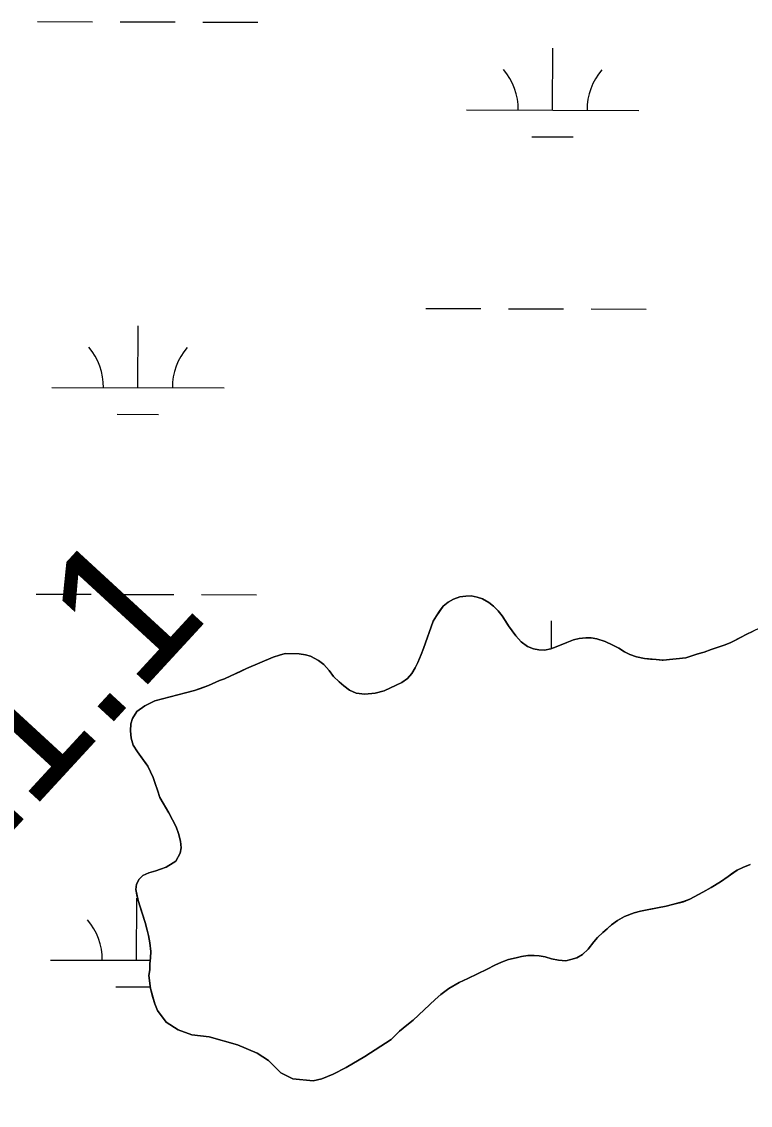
# Model space of a CAD drawing. Extents: x 3180038 to 3217926, y 922069 to 947485.
# Drawn here: x 3208139 to 3208562, y 939646 to 940275 of the extents above; entities that cross this region are included whole.
import ezdxf

# ---------------------------------------------------------------- set-up
doc = ezdxf.new("R2010")
doc.units = 0
for name, color, linetype in [('V-RIVR-RANG-IDEN', 7, 'Continuous'), ('V-SITE-VEGE', 7, 'Continuous'), ('V-TOPO-SHOR', 7, 'Continuous'), ('V-WETL-SWMP', 7, 'Continuous')]:
    doc.layers.add(name, color=color, linetype=linetype)

msp = doc.modelspace()

# ---------------------------------------------------------------- linework, layer by layer
at = {"layer": 'V-SITE-VEGE'}
for p, q in [((3208393.75, 939941.3), (3208390.05, 939940.01)), ((3208397.27, 939941.75), (3208393.75, 939941.3)), ((3208400.46, 939941.87), (3208397.27, 939941.75)), ((3208403.79, 939941.15), (3208400.46, 939941.87)), ((3208406.96, 939940.09), (3208403.79, 939941.15)), ((3208384.12, 939935.91), (3208380.18, 939930.27)), ((3208387, 939938.21), (3208384.12, 939935.91)), ((3208390.05, 939940.01), (3208387, 939938.21)), ((3208410.62, 939938.03), (3208406.96, 939940.09)), ((3208413.43, 939935.81), (3208410.62, 939938.03)), ((3208416.07, 939933.09), (3208413.43, 939935.81)), ((3208380.18, 939930.27), (3208378.29, 939927.12)), ((3208418.38, 939930.21), (3208416.07, 939933.09)), ((3208422.14, 939924.46), (3208418.38, 939930.21)), ((3208378.29, 939927.12), (3208372.7, 939911.29)), ((3208424.27, 939921.58), (3208422.14, 939924.46)), ((3208567.86, 939923.14), (3208560.1, 939919.4)), ((3208426.25, 939918.7), (3208424.27, 939921.58)), ((3208429.37, 939915.14), (3208426.25, 939918.7)), ((3208459.88, 939916.2), (3208455.84, 939914.75)), ((3208463.07, 939916.99), (3208459.88, 939916.2)), ((3208466.93, 939917.43), (3208463.07, 939916.99)), ((3208470.12, 939917.55), (3208466.93, 939917.43)), ((3208473.29, 939916.84), (3208470.12, 939917.55)), ((3208478.13, 939915.26), (3208473.29, 939916.84)), ((3208557.23, 939917.77), (3208551.15, 939914.68)), ((3208560.1, 939919.4), (3208557.23, 939917.77)), ((3208372.7, 939911.29), (3208369.4, 939903.13)), ((3208433.02, 939912.41), (3208429.37, 939915.14)), ((3208436.52, 939911.01), (3208433.02, 939912.41)), ((3208439.69, 939910.46), (3208436.52, 939911.01)), ((3208442.87, 939910.25), (3208439.69, 939910.46)), ((3208446.57, 939911.03), (3208442.87, 939910.25)), ((3208449.77, 939912.16), (3208446.57, 939911.03)), ((3208455.84, 939914.75), (3208449.77, 939912.16)), ((3208486.11, 939911.45), (3208478.13, 939915.26)), ((3208489.43, 939909.39), (3208486.11, 939911.45)), ((3208492.59, 939907.84), (3208489.43, 939909.39)), ((3208539.7, 939910.66), (3208535.66, 939909.21)), ((3208543.74, 939911.94), (3208539.7, 939910.66)), ((3208547.95, 939913.39), (3208543.74, 939911.94)), ((3208551.15, 939914.68), (3208547.95, 939913.39)), ((3208285.35, 939906.21), (3208270, 939899.57)), ((3208292.41, 939908.29), (3208285.35, 939906.21)), ((3208300.45, 939908.17), (3208292.41, 939908.29)), ((3208304.13, 939907.61), (3208300.45, 939908.17)), ((3208307.13, 939906.73), (3208304.13, 939907.61)), ((3208311.79, 939904.32), (3208307.13, 939906.73)), ((3208314.77, 939901.92), (3208311.79, 939904.32)), ((3208369.4, 939903.13), (3208367.84, 939899.97)), ((3208496.42, 939906.44), (3208492.59, 939907.84)), ((3208501.09, 939905.37), (3208496.42, 939906.44)), ((3208507.79, 939904.93), (3208501.09, 939905.37)), ((3208511.97, 939904.54), (3208507.79, 939904.93)), ((3208525.06, 939905.85), (3208511.97, 939904.54)), ((3208535.66, 939909.21), (3208525.06, 939905.85)), ((3208270, 939899.57), (3208257.19, 939893.73)), ((3208317.9, 939898.53), (3208314.77, 939901.92)), ((3208320.53, 939894.97), (3208317.9, 939898.53)), ((3208365.95, 939896.81), (3208363.39, 939893.83)), ((3208367.84, 939899.97), (3208365.95, 939896.81)), ((3208254.32, 939892.6), (3208247.92, 939889.85)), ((3208257.19, 939893.73), (3208254.32, 939892.6)), ((3208323.67, 939891.91), (3208320.53, 939894.97)), ((3208326.48, 939889.52), (3208323.67, 939891.91)), ((3208360.18, 939891.54), (3208349.89, 939886.66)), ((3208363.39, 939893.83), (3208360.18, 939891.54)), ((3208239.66, 939886.79), (3208216.63, 939880.93)), ((3208247.92, 939889.85), (3208239.66, 939886.79)), ((3208329.79, 939886.96), (3208326.48, 939889.52)), ((3208333.62, 939885.4), (3208329.79, 939886.96)), ((3208338.64, 939884.82), (3208333.62, 939885.4)), ((3208344.67, 939885.24), (3208338.64, 939884.82)), ((3208349.89, 939886.66), (3208344.67, 939885.24)), ((3208210.89, 939878), (3208206.32, 939874.72)), ((3208216.63, 939880.93), (3208210.89, 939878)), ((3208206.32, 939874.72), (3208203.74, 939870.57)), ((3208202.69, 939867.4), (3208202.63, 939863.38)), ((3208203.74, 939870.57), (3208202.69, 939867.4)), ((3208202.63, 939863.38), (3208202.91, 939859.19)), ((3208202.91, 939859.19), (3208204.19, 939855.15)), ((3208204.19, 939855.15), (3208206.64, 939851.26)), ((3208206.64, 939851.26), (3208212.55, 939842.96)), ((3208212.55, 939842.96), (3208215.8, 939836.38)), ((3208215.8, 939836.38), (3208219.65, 939824.77)), ((3208219.65, 939824.77), (3208224.88, 939815.81)), ((3208224.88, 939815.81), (3208229.11, 939807.54)), ((3208229.11, 939807.54), (3208230.4, 939803.84)), ((3208230.4, 939803.84), (3208231.5, 939799.3)), ((3208231.5, 939799.3), (3208231.95, 939795.44)), ((3208231.4, 939792.26), (3208228.82, 939787.78)), ((3208231.95, 939795.44), (3208231.4, 939792.26)), ((3208223.24, 939784.18), (3208217.18, 939782.09)), ((3208228.82, 939787.78), (3208223.24, 939784.18)), ((3208554.89, 939782.45), (3208558.1, 939783.91)), ((3208558.1, 939783.91), (3208562.48, 939785.69)), ((3208207.56, 939777.21), (3208206.01, 939774.38)), ((3208209.76, 939779.35), (3208207.56, 939777.21)), ((3208213.14, 939780.98), (3208209.76, 939779.35)), ((3208217.18, 939782.09), (3208213.14, 939780.98)), ((3208545.08, 939775.73), (3208554.89, 939782.45)), ((3208206.01, 939774.38), (3208205.62, 939771.2)), ((3208205.62, 939771.2), (3208207.04, 939764.82)), ((3208534.94, 939769.68), (3208539.83, 939772.46)), ((3208539.83, 939772.46), (3208545.08, 939775.73)), ((3208207.04, 939764.82), (3208211.04, 939752.03)), ((3208523.63, 939764.15), (3208527.34, 939765.61)), ((3208527.34, 939765.61), (3208534.94, 939769.68)), ((3208495.06, 939757.71), (3208498.76, 939758.66)), ((3208498.76, 939758.66), (3208508.5, 939760.53)), ((3208508.5, 939760.53), (3208517.24, 939762.41)), ((3208517.24, 939762.41), (3208523.63, 939764.15)), ((3208211.04, 939752.03), (3208212.31, 939747.65)), ((3208481.89, 939750.7), (3208485.27, 939753.16)), ((3208485.27, 939753.16), (3208489.33, 939755.45)), ((3208489.33, 939755.45), (3208495.06, 939757.71)), ((3208212.31, 939747.65), (3208213.1, 939744.46)), ((3208473.74, 939743.28), (3208476.8, 939746.25)), ((3208476.8, 939746.25), (3208481.89, 939750.7)), ((3208213.1, 939744.46), (3208213.88, 939740.26)), ((3208213.88, 939740.26), (3208214.31, 939735.23)), ((3208468.28, 939736.49), (3208473.74, 939743.28)), ((3208214.31, 939735.23), (3208214.25, 939731.54)), ((3208461.67, 939731.57), (3208465.05, 939733.53)), ((3208465.05, 939733.53), (3208468.28, 939736.49)), ((3208213.86, 939728.03), (3208213.81, 939724.51)), ((3208214.25, 939731.54), (3208213.86, 939728.03)), ((3208409.64, 939724.97), (3208414.03, 939727.25)), ((3208414.03, 939727.25), (3208418.08, 939729.03)), ((3208418.08, 939729.03), (3208422.12, 939730.48)), ((3208422.12, 939730.48), (3208429.69, 939732.21)), ((3208429.69, 939732.21), (3208433.21, 939732.83)), ((3208433.21, 939732.83), (3208436.9, 939732.94)), ((3208436.9, 939732.94), (3208439.91, 939732.73)), ((3208439.91, 939732.73), (3208443.42, 939732.01)), ((3208443.42, 939732.01), (3208447.09, 939730.94)), ((3208447.09, 939730.94), (3208451.1, 939730.22)), ((3208451.1, 939730.22), (3208455.28, 939729.82)), ((3208455.28, 939729.82), (3208458.3, 939730.45)), ((3208458.3, 939730.45), (3208461.67, 939731.57)), ((3208213.81, 939724.51), (3208213.26, 939721.17)), ((3208213.26, 939721.17), (3208214.15, 939713.79)), ((3208393.45, 939717.17), (3208409.64, 939724.97)), ((3208387.37, 939713.74), (3208393.45, 939717.17)), ((3208214.15, 939713.79), (3208216.7, 939704.7)), ((3208379.57, 939707.32), (3208382.79, 939710.12)), ((3208382.79, 939710.12), (3208387.37, 939713.74)), ((3208216.7, 939704.7), (3208218.32, 939700.99)), ((3208366.66, 939695.28), (3208379.57, 939707.32)), ((3208218.32, 939700.99), (3208223.25, 939694.22)), ((3208362.93, 939692.32), (3208366.66, 939695.28)), ((3208223.25, 939694.22), (3208230.21, 939689.59)), ((3208230.21, 939689.59), (3208238.21, 939686.8)), ((3208358.86, 939688.86), (3208362.93, 939692.32)), ((3208238.21, 939686.8), (3208248.22, 939685.55)), ((3208248.22, 939685.55), (3208264.74, 939680.95)), ((3208338.71, 939674.25), (3208353.93, 939684.08)), ((3208353.93, 939684.08), (3208358.86, 939688.86)), ((3208264.74, 939680.95), (3208276.08, 939676.19)), ((3208276.08, 939676.19), (3208282.72, 939671.9)), ((3208282.72, 939671.9), (3208289.82, 939664.76)), ((3208327.72, 939667.88), (3208338.71, 939674.25)), ((3208289.82, 939664.76), (3208296.8, 939661.14)), ((3208313.72, 939661.22), (3208320.29, 939663.97)), ((3208320.29, 939663.97), (3208327.72, 939667.88)), ((3208296.8, 939661.14), (3208308.68, 939659.96)), ((3208308.68, 939659.96), (3208313.72, 939661.22))]:
    msp.add_line(p, q, dxfattribs=at)
at = {"layer": 'V-TOPO-SHOR'}
for points in [[(3208231.4, 939792.26), (3208231.95, 939795.44), (3208231.5, 939799.3), (3208230.4, 939803.84), (3208229.11, 939807.54), (3208224.88, 939815.81), (3208219.65, 939824.77), (3208218.2, 939828.98), (3208216.92, 939832.85), (3208215.8, 939836.38), (3208212.55, 939842.96), (3208209.6, 939847.2), (3208206.64, 939851.26), (3208204.19, 939855.15), (3208202.91, 939859.19), (3208202.63, 939863.38), (3208202.69, 939867.4), (3208203.74, 939870.57), (3208206.32, 939874.72), (3208210.89, 939878), (3208216.63, 939880.93), (3208234.45, 939885.52), (3208239.66, 939886.79), (3208243.2, 939888.08), (3208247.92, 939889.85), (3208254.32, 939892.6), (3208257.19, 939893.73), (3208260.73, 939895.35), (3208266.13, 939897.79), (3208270, 939899.57), (3208285.35, 939906.21), (3208289.05, 939907.33), (3208292.41, 939908.29), (3208300.45, 939908.17), (3208304.13, 939907.61), (3208307.13, 939906.73), (3208311.79, 939904.32), (3208314.77, 939901.93), (3208317.9, 939898.53), (3208320.53, 939894.97), (3208323.67, 939891.91), (3208326.48, 939889.52), (3208329.79, 939886.96), (3208333.62, 939885.4), (3208338.64, 939884.82), (3208344.67, 939885.24), (3208349.89, 939886.66), (3208356.8, 939889.91), (3208360.18, 939891.54), (3208363.39, 939893.83), (3208365.95, 939896.81), (3208367.84, 939899.97), (3208369.4, 939903.13), (3208371.31, 939907.79), (3208372.7, 939911.29), (3208378.29, 939927.12), (3208380.18, 939930.27), (3208382.06, 939932.92), (3208384.12, 939935.91), (3208387, 939938.21), (3208390.04, 939940.01), (3208393.75, 939941.3), (3208397.27, 939941.75), (3208400.46, 939941.87), (3208403.79, 939941.15), (3208406.96, 939940.09), (3208410.62, 939938.03), (3208413.43, 939935.81), (3208416.07, 939933.09), (3208418.38, 939930.21), (3208420.51, 939927), (3208422.14, 939924.46), (3208424.28, 939921.58), (3208426.25, 939918.7), (3208429.37, 939915.14), (3208433.02, 939912.41), (3208436.52, 939911.01), (3208439.69, 939910.46), (3208442.87, 939910.25), (3208446.57, 939911.03), (3208449.77, 939912.16), (3208455.84, 939914.75), (3208459.88, 939916.2), (3208463.07, 939916.99), (3208466.93, 939917.43), (3208470.12, 939917.55), (3208473.29, 939916.84), (3208478.13, 939915.26), (3208482.62, 939913.18), (3208486.11, 939911.45), (3208489.43, 939909.39), (3208492.59, 939907.84), (3208496.42, 939906.44), (3208501.09, 939905.37), (3208504.61, 939905.15), (3208507.79, 939904.93), (3208511.3, 939904.55), (3208511.97, 939904.54), (3208525.06, 939905.85)], [(3208525.06, 939905.85), (3208527.92, 939906.81), (3208531.96, 939908.09), (3208535.66, 939909.21), (3208539.7, 939910.66), (3208543.74, 939911.94), (3208547.95, 939913.39), (3208551.15, 939914.68), (3208554.36, 939916.31), (3208557.23, 939917.77), (3208560.1, 939919.4), (3208564.15, 939921.35)], [(3208562.48, 939785.69), (3208558.1, 939783.91), (3208554.89, 939782.45), (3208552.19, 939780.65), (3208549.65, 939778.85), (3208545.08, 939775.73), (3208539.83, 939772.46), (3208534.94, 939769.68), (3208527.34, 939765.61), (3208523.63, 939764.16), (3208517.24, 939762.41), (3208513.71, 939761.62), (3208508.5, 939760.53), (3208504.47, 939759.75), (3208498.76, 939758.66), (3208495.06, 939757.71), (3208489.33, 939755.45), (3208485.27, 939753.16), (3208481.89, 939750.7), (3208479.34, 939748.39), (3208476.8, 939746.25), (3208473.74, 939743.28), (3208471.69, 939740.8), (3208468.28, 939736.49), (3208465.05, 939733.53), (3208461.67, 939731.57), (3208458.3, 939730.45), (3208455.28, 939729.82), (3208451.1, 939730.22), (3208447.09, 939730.94), (3208443.42, 939732.01), (3208439.91, 939732.73), (3208436.9, 939732.94), (3208433.21, 939732.83), (3208429.69, 939732.21), (3208426.49, 939731.42), (3208422.12, 939730.48), (3208418.08, 939729.03), (3208414.03, 939727.25), (3208409.64, 939724.97), (3208398.51, 939719.6), (3208393.45, 939717.17), (3208387.37, 939713.74), (3208382.79, 939710.12), (3208379.57, 939707.32), (3208366.66, 939695.28), (3208362.93, 939692.32), (3208358.86, 939688.86), (3208353.93, 939684.08), (3208338.71, 939674.25), (3208327.72, 939667.88), (3208320.29, 939663.97), (3208313.72, 939661.22), (3208308.68, 939659.96), (3208296.8, 939661.14), (3208289.82, 939664.76), (3208282.72, 939671.9), (3208276.08, 939676.19), (3208264.74, 939680.95), (3208248.22, 939685.55), (3208238.21, 939686.8), (3208230.21, 939689.59), (3208223.25, 939694.22), (3208218.32, 939700.99), (3208216.7, 939704.7), (3208215.43, 939709.08), (3208214.15, 939713.79), (3208213.26, 939721.17), (3208213.81, 939724.51), (3208213.86, 939728.03), (3208214.25, 939731.54), (3208214.31, 939735.23), (3208213.88, 939740.26), (3208213.1, 939744.46), (3208212.31, 939747.65), (3208211.04, 939752.03), (3208208.95, 939758.59), (3208207.04, 939764.82), (3208206.25, 939768.18), (3208205.62, 939771.2), (3208206.01, 939774.38), (3208207.56, 939777.21), (3208209.76, 939779.35), (3208213.14, 939780.98), (3208217.18, 939782.09), (3208220.04, 939783.05), (3208223.24, 939784.18), (3208225.78, 939785.81), (3208228.82, 939787.78), (3208231.4, 939792.26)]]:
    msp.add_lwpolyline(points, dxfattribs=at)
at = {"layer": 'V-WETL-SWMP'}
for p, q in [((3208148.5, 940275.5), (3208180.5, 940275.42)), ((3208196.5, 940275.39), (3208228.5, 940275.31)), ((3208244.5, 940275.28), (3208276.5, 940275.21)), ((3208447.7, 940224.08), (3208447.78, 940260.08)), ((3208397.7, 940224.19), (3208497.7, 940223.97)), ((3208435.66, 940208.67), (3208459.66, 940208.62)), ((3208374.03, 940108.81), (3208406.03, 940108.74)), ((3208422.03, 940108.7), (3208454.03, 940108.63)), ((3208470.03, 940108.6), (3208502.03, 940108.52)), ((3208206.86, 940062.76), (3208206.94, 940098.76)), ((3208156.86, 940062.87), (3208256.86, 940062.65)), ((3208194.83, 940047.36), (3208218.83, 940047.3)), ((3208147.75, 939942.82), (3208179.75, 939942.75)), ((3208195.75, 939942.71), (3208227.75, 939942.64)), ((3208243.75, 939942.6), (3208275.75, 939942.53)), ((3208446.99, 939911.18), (3208447.03, 939927.4)), ((3208206.11, 939730.09), (3208206.19, 939766.09)), ((3208156.11, 939730.2), (3208214.09, 939730.07)), ((3208194.08, 939714.68), (3208214.05, 939714.64))]:
    msp.add_line(p, q, dxfattribs=at)
for points in [[(3208511.3, 939904.55), (3208507.79, 939904.93), (3208504.61, 939905.15), (3208501.09, 939905.37), (3208496.42, 939906.44), (3208492.59, 939907.84), (3208489.43, 939909.39), (3208486.11, 939911.45), (3208482.62, 939913.18), (3208478.12, 939915.26), (3208473.29, 939916.84), (3208470.12, 939917.55), (3208466.93, 939917.43), (3208463.07, 939916.99), (3208459.88, 939916.2), (3208455.84, 939914.75), (3208449.77, 939912.16), (3208446.57, 939911.03), (3208442.87, 939910.25), (3208439.69, 939910.46), (3208436.52, 939911.01), (3208433.02, 939912.41), (3208429.38, 939915.14), (3208426.25, 939918.7), (3208424.28, 939921.58), (3208422.14, 939924.46), (3208420.5, 939927), (3208418.37, 939930.21), (3208416.07, 939933.09), (3208413.43, 939935.81), (3208410.62, 939938.03), (3208406.96, 939940.1), (3208403.79, 939941.15), (3208400.46, 939941.87), (3208397.27, 939941.75), (3208393.75, 939941.3), (3208390.04, 939940.01), (3208387, 939938.21), (3208384.12, 939935.91), (3208382.06, 939932.93), (3208380.18, 939930.27), (3208378.29, 939927.12), (3208372.7, 939911.29), (3208371.31, 939907.79), (3208369.39, 939903.13), (3208367.84, 939899.97), (3208365.95, 939896.81), (3208363.39, 939893.84), (3208360.18, 939891.54), (3208356.8, 939889.91), (3208349.89, 939886.66), (3208344.67, 939885.23), (3208338.64, 939884.82), (3208333.62, 939885.4), (3208329.79, 939886.96), (3208326.48, 939889.52), (3208323.66, 939891.91), (3208320.53, 939894.97), (3208317.9, 939898.53), (3208314.77, 939901.93), (3208311.79, 939904.32), (3208307.13, 939906.73), (3208304.13, 939907.61), (3208300.45, 939908.17), (3208292.41, 939908.29), (3208289.05, 939907.33), (3208285.35, 939906.21), (3208270, 939899.57), (3208266.13, 939897.79), (3208260.73, 939895.35), (3208257.19, 939893.73), (3208254.32, 939892.6), (3208247.92, 939889.85), (3208243.2, 939888.08), (3208239.66, 939886.79), (3208234.45, 939885.52), (3208216.63, 939880.93), (3208210.89, 939878), (3208206.32, 939874.72), (3208203.74, 939870.57), (3208202.69, 939867.4), (3208202.63, 939863.38), (3208202.9, 939859.19), (3208204.19, 939855.15), (3208206.64, 939851.26), (3208209.6, 939847.2), (3208212.55, 939842.96), (3208215.8, 939836.38), (3208216.92, 939832.85), (3208218.2, 939828.98), (3208219.65, 939824.77), (3208224.88, 939815.81), (3208229.11, 939807.54), (3208230.4, 939803.84), (3208231.5, 939799.3), (3208231.95, 939795.44), (3208231.4, 939792.26), (3208228.82, 939787.78), (3208225.77, 939785.81), (3208223.24, 939784.18), (3208220.04, 939783.05)], [(3208564.15, 939921.35), (3208560.1, 939919.4), (3208557.23, 939917.77), (3208554.36, 939916.31), (3208551.15, 939914.68), (3208547.95, 939913.39), (3208543.74, 939911.94), (3208539.7, 939910.66), (3208535.66, 939909.21), (3208531.96, 939908.09), (3208527.92, 939906.81), (3208525.06, 939905.85), (3208511.97, 939904.54), (3208511.3, 939904.55)], [(3208220.04, 939783.05), (3208217.18, 939782.09), (3208213.14, 939780.98), (3208209.76, 939779.35), (3208207.56, 939777.2), (3208206.01, 939774.38), (3208205.62, 939771.2), (3208206.25, 939768.18), (3208207.04, 939764.82), (3208208.96, 939758.59), (3208211.04, 939752.03), (3208212.31, 939747.65), (3208213.1, 939744.46), (3208213.88, 939740.26), (3208214.31, 939735.23), (3208214.25, 939731.54), (3208213.86, 939728.03), (3208213.81, 939724.51), (3208213.26, 939721.17), (3208214.16, 939713.79), (3208215.43, 939709.08), (3208216.7, 939704.7), (3208218.32, 939700.99), (3208223.25, 939694.22), (3208230.21, 939689.59), (3208238.21, 939686.8), (3208248.22, 939685.55), (3208264.74, 939680.95), (3208276.08, 939676.18), (3208282.72, 939671.9), (3208289.82, 939664.76), (3208296.8, 939661.14), (3208308.68, 939659.96), (3208313.72, 939661.22), (3208320.29, 939663.97), (3208327.72, 939667.88), (3208338.71, 939674.25), (3208353.93, 939684.08), (3208358.86, 939688.86), (3208362.93, 939692.32), (3208366.66, 939695.28), (3208379.57, 939707.32), (3208382.79, 939710.12), (3208387.37, 939713.74), (3208393.45, 939717.17), (3208398.51, 939719.6), (3208409.64, 939724.97), (3208414.03, 939727.25), (3208418.08, 939729.03), (3208422.12, 939730.48), (3208426.49, 939731.42), (3208429.69, 939732.21), (3208433.21, 939732.83), (3208436.9, 939732.94), (3208439.91, 939732.73), (3208443.42, 939732.01), (3208447.09, 939730.95), (3208451.1, 939730.22), (3208455.28, 939729.82), (3208458.3, 939730.45), (3208461.67, 939731.57), (3208465.05, 939733.53), (3208468.28, 939736.5), (3208471.69, 939740.8), (3208473.74, 939743.28), (3208476.8, 939746.25), (3208479.34, 939748.39), (3208481.89, 939750.7), (3208485.27, 939753.16), (3208489.33, 939755.45), (3208495.06, 939757.71), (3208498.76, 939758.66), (3208504.47, 939759.75), (3208508.5, 939760.53), (3208513.71, 939761.62), (3208517.24, 939762.41), (3208523.63, 939764.15), (3208527.34, 939765.61), (3208534.94, 939769.68), (3208539.83, 939772.46), (3208545.08, 939775.73), (3208549.65, 939778.85), (3208552.19, 939780.65), (3208554.89, 939782.45), (3208558.1, 939783.91), (3208562.48, 939785.69)]]:
    msp.add_lwpolyline(points, dxfattribs=at)
for centre, start, end in [((3208392.45, 940224.68), 359.09901, 40.64267), ((3208502.94, 940224.43), 139.09901, 180.64267), ((3208151.62, 940063.36), 359.09901, 40.64267), ((3208262.11, 940063.11), 139.09901, 180.64267), ((3208150.87, 939730.68), 359.09901, 40.64267)]:
    msp.add_arc(centre, 35.25, start, end, dxfattribs=at)

# ---------------------------------------------------------------- texts
at = {"layer": 'V-RIVR-RANG-IDEN'}
msp.add_text('R-311.1', height=83, rotation=47.36201, dxfattribs=at).set_placement((3207981.27, 939639.11))

doc.saveas('drawing.dxf')
